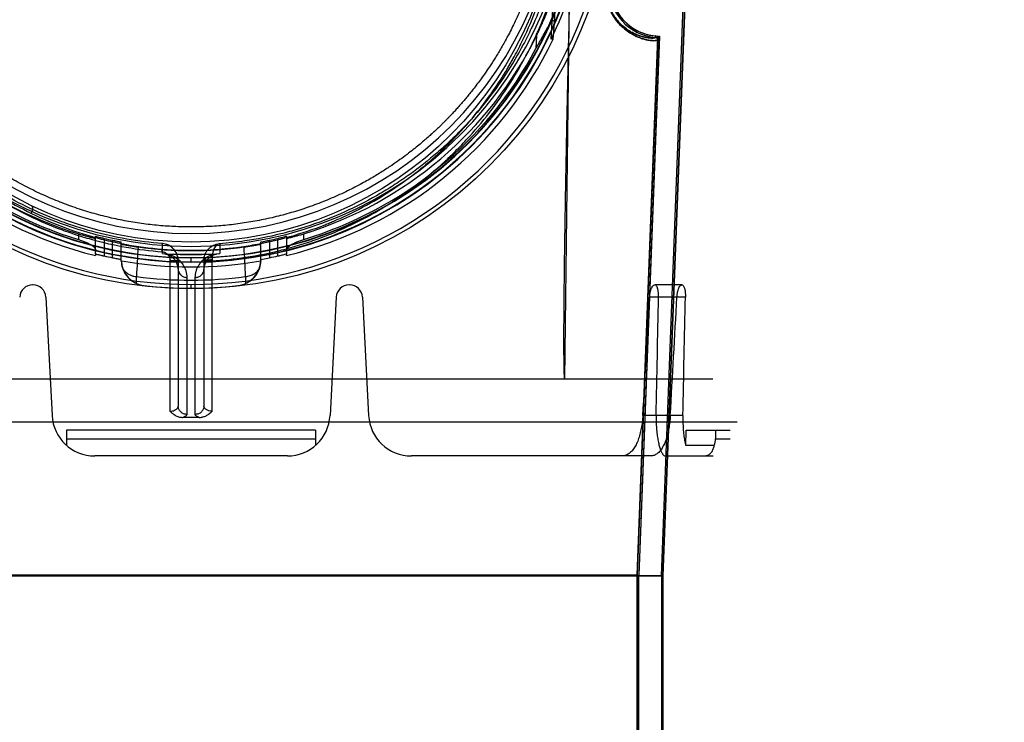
# Model space of a CAD drawing. Header units: millimetres. Extents: x 0 to 297, y 0 to 210.
# Tile 382 of 455: x 240.054 to 240.974, y 159.338 to 159.995. Entities that reach past the tile are written whole.
import ezdxf

# ---------------------------------------------------------------- set-up
doc = ezdxf.new("R2010")
doc.units = ezdxf.units.MM
doc.header["$LTSCALE"] = 16.335
doc.layers.get('0').update_dxf_attribs({"linetype": 'CONTINUOUS'})
for name, color, linetype in [('AXES_REF', 7, 'CONTINUOUS'), ('INTFCLR_1', 7, 'CONTINUOUS'), ('INTFCLR_144815', 7, 'CONTINUOUS'), ('INTFCLR_72935', 7, 'CONTINUOUS')]:
    doc.layers.add(name, color=color, linetype=linetype)

msp = doc.modelspace()

# ---------------------------------------------------------------- linework, layer by layer
at = {"color": 7, "linetype": 'Continuous'}
for radius in [7.75666, 7.756, 7.70633]:
    msp.add_circle((241.43024, 154.5393), radius, dxfattribs=at)
msp.add_arc((241.43024, 154.5393), 7.68, 278.277129, 261.722871, dxfattribs=at)
at = {"layer": 'AXES_REF', "color": 9, "linetype": 'Continuous'}
msp.add_arc((241.43024, 154.5393), 7.07561, 94.411812, 85.588188, dxfattribs=at)
at = {"layer": 'INTFCLR_1', "color": 6, "linetype": 'Continuous'}
for p, q in [((240.65385, 159.47531), (240.69537, 160.5621)), ((240.65526, 159.47529), (240.69678, 160.56203)), ((240.65038, 159.97614), (240.63126, 159.47575)), ((240.65038, 159.97614), (240.65038, 159.97623)), ((240.65179, 159.97608), (240.63267, 159.47572)), ((240.65526, 159.47529), (239.77278, 159.47529)), ((240.63126, 159.47575), (239.79678, 159.47575)), ((240.63126, 159.47575), (240.63126, 159.02121)), ((240.63126, 159.47573), (240.63267, 159.47573)), ((240.63267, 159.02121), (240.63267, 159.47573)), ((240.65385, 159.4753), (240.65385, 157.33929)), ((240.65526, 159.4753), (240.65385, 159.4753)), ((240.65526, 159.47529), (240.65526, 157.33929))]:
    msp.add_line(p, q, dxfattribs=at)
at = {"layer": 'INTFCLR_1', "color": 9, "linetype": 'Continuous'}
for p, q in [((240.64831, 159.98003), (240.64819, 159.97862)), ((240.65038, 159.97614), (240.65179, 159.97608))]:
    msp.add_line(p, q, dxfattribs=at)
msp.add_circle((240.21402, 160.1313), 0.344, dxfattribs=at)
at = {"layer": 'INTFCLR_1', "color": 6, "linetype": 'Continuous'}
for centre, radius, start, end in [((240.65232, 160.02603), 0.04758, 177.81203, 265.01982), ((240.65232, 160.02603), 0.04617, 177.81203, 265.01988), ((240.64798, 159.97623), 0.0024, 0, 85.01552), ((240.64798, 159.97623), 0.00381, 357.80946, 85.01552)]:
    msp.add_arc(centre, radius, start, end, dxfattribs=at)
at = {"layer": 'INTFCLR_1', "color": 9, "linetype": 'Continuous'}
for points, knots in [([(240.3633, 160.44914), (240.36072, 160.45039), (240.35552, 160.45285), (240.34495, 160.45751), (240.32606, 160.465), (240.30373, 160.47193), (240.28371, 160.47648), (240.27352, 160.47838), (240.26763, 160.47936), (240.25289, 160.48161), (240.22764, 160.48396), (240.1978, 160.48358), (240.17851, 160.48181), (240.1696, 160.4807), (240.16367, 160.47988), (240.14762, 160.47733), (240.12186, 160.47151), (240.09693, 160.4631), (240.08219, 160.45706), (240.07688, 160.45477), (240.06903, 160.45126), (240.05251, 160.44325), (240.02831, 160.42922), (240.00577, 160.41305), (239.99202, 160.40161), (239.98586, 160.39617), (239.98179, 160.3925), (239.97092, 160.38231), (239.9542, 160.3647), (239.9342, 160.33934), (239.91953, 160.31674), (239.91034, 160.30018), (239.90536, 160.29044), (239.89816, 160.2755), (239.88857, 160.25221), (239.88034, 160.2252), (239.87621, 160.20707), (239.87452, 160.19849), (239.87346, 160.19267), (239.8708, 160.1765), (239.86871, 160.15559), (239.86819, 160.13453), (239.86833, 160.12387), (239.86853, 160.11774), (239.86923, 160.10256), (239.87125, 160.08295), (239.87501, 160.06217), (239.87726, 160.05193), (239.87865, 160.04612), (239.88083, 160.0375), (239.88446, 160.02482), (239.89189, 160.00299), (239.90078, 159.98198), (239.90978, 159.96435), (239.91524, 159.95454), (239.92367, 159.9402), (239.93747, 159.91959), (239.95832, 159.894), (239.97569, 159.87636), (239.98798, 159.86528), (239.99641, 159.85804), (240.01165, 159.84588), (240.03485, 159.82996), (240.05463, 159.81907), (240.06485, 159.81409)], [0, 0, 0, 0, 0.007849, 0.015756, 0.031597, 0.063481, 0.079626, 0.08777, 0.091863, 0.095966, 0.128601, 0.161144, 0.1775, 0.181606, 0.185715, 0.19389, 0.226106, 0.257861, 0.265773, 0.269729, 0.273679, 0.289316, 0.319969, 0.350132, 0.365145, 0.368898, 0.372652, 0.380132, 0.4097, 0.43901, 0.468442, 0.483336, 0.490852, 0.498397, 0.528733, 0.55969, 0.575573, 0.5796, 0.583649, 0.591766, 0.624461, 0.641049, 0.649425, 0.653635, 0.657838, 0.691042, 0.707462, 0.715648, 0.719738, 0.723825, 0.739972, 0.755825, 0.786932, 0.802323, 0.810003, 0.817649, 0.847851, 0.877797, 0.907903, 0.915501, 0.923101, 0.938303, 0.968875, 1, 1, 1, 1]), ([(240.06485, 159.81409), (240.07522, 159.80903), (240.09661, 159.79991), (240.12448, 159.79126), (240.14309, 159.78703), (240.15184, 159.78534), (240.15771, 159.78429), (240.17385, 159.78172), (240.20055, 159.77924), (240.22738, 159.77959), (240.24374, 159.78088), (240.24971, 159.78148), (240.25861, 159.78248), (240.27762, 159.78525), (240.3063, 159.79176), (240.3299, 159.79974), (240.3434, 159.80519), (240.34874, 159.80743), (240.35793, 159.81149), (240.37577, 159.82017), (240.40008, 159.83433), (240.42053, 159.84906), (240.43239, 159.85875), (240.43663, 159.86234), (240.4429, 159.86778), (240.45602, 159.87987), (240.47481, 159.89982), (240.49506, 159.9258), (240.50765, 159.94552), (240.51449, 159.95758), (240.5172, 159.96249), (240.5218, 159.97121), (240.53044, 159.9891), (240.53891, 160.01039), (240.54588, 160.03249), (240.55191, 160.05549), (240.55734, 160.08514), (240.55939, 160.1108), (240.55973, 160.12601), (240.55979, 160.13213), (240.55969, 160.14277), (240.55869, 160.16374), (240.55613, 160.18449), (240.55314, 160.20051), (240.55195, 160.20627), (240.55009, 160.21477), (240.54694, 160.22729), (240.542, 160.2436), (240.53453, 160.2646), (240.52676, 160.28238), (240.51928, 160.2971), (240.51411, 160.30672), (240.50457, 160.32308), (240.48942, 160.34537), (240.46887, 160.37033), (240.45174, 160.3876), (240.44062, 160.39757), (240.43647, 160.40116), (240.43016, 160.40649), (240.4161, 160.41767), (240.39306, 160.43342), (240.37344, 160.4442), (240.3633, 160.44914)], [0, 0, 0, 0, 0.031606, 0.063541, 0.079757, 0.083844, 0.087932, 0.096091, 0.128599, 0.161199, 0.16941, 0.173526, 0.177634, 0.193938, 0.226105, 0.258014, 0.262001, 0.265973, 0.273871, 0.289503, 0.320291, 0.350775, 0.358393, 0.362204, 0.366006, 0.381117, 0.411045, 0.440926, 0.47118, 0.475013, 0.478858, 0.486558, 0.501998, 0.53324, 0.549182, 0.565432, 0.598332, 0.631573, 0.635773, 0.63998, 0.648349, 0.664897, 0.697432, 0.705494, 0.709518, 0.713525, 0.729332, 0.744851, 0.760155, 0.790361, 0.797875, 0.805379, 0.820265, 0.849707, 0.879054, 0.908684, 0.916183, 0.91995, 0.923718, 0.938799, 0.96913, 1, 1, 1, 1]), ([(240.60091, 160.02798), (240.60087, 160.02674), (240.60086, 160.0243), (240.60111, 160.02069), (240.60159, 160.01723), (240.60227, 160.01395), (240.60299, 160.01135), (240.60363, 160.00938), (240.60459, 160.00669), (240.6062, 160.00301), (240.60832, 159.99927), (240.61008, 159.99663), (240.61178, 159.9943), (240.61354, 159.99217), (240.61534, 159.99025), (240.61782, 159.9878), (240.62147, 159.98474), (240.62634, 159.98159), (240.63021, 159.97965), (240.63309, 159.97847), (240.63563, 159.97756), (240.63803, 159.97687), (240.64029, 159.97636), (240.64221, 159.976), (240.64432, 159.97573), (240.64683, 159.97556), (240.6488, 159.97562), (240.64999, 159.97582), (240.65037, 159.97603), (240.65038, 159.97614)], [0, 0, 0, 0, 0.046063, 0.090791, 0.134248, 0.175853, 0.215275, 0.234292, 0.252847, 0.321527, 0.383318, 0.412111, 0.43948, 0.490557, 0.51452, 0.537444, 0.619978, 0.690937, 0.752719, 0.780573, 0.806473, 0.85283, 0.873454, 0.892444, 0.925513, 0.952246, 0.986908, 0.995898, 1, 1, 1, 1]), ([(240.60116, 160.02603), (240.60116, 160.02549), (240.60119, 160.02381), (240.60138, 160.02102), (240.60184, 160.01771), (240.60249, 160.01458), (240.60317, 160.0121), (240.60378, 160.01021), (240.60469, 160.00764), (240.60622, 160.00413), (240.60824, 160.00056), (240.60991, 159.99804), (240.61153, 159.99582), (240.6132, 159.99379), (240.61491, 159.99196), (240.61726, 159.98962), (240.62073, 159.98671), (240.62537, 159.98371), (240.62905, 159.98187), (240.63178, 159.98075), (240.63419, 159.97989), (240.63647, 159.97923), (240.63861, 159.97876), (240.64044, 159.97842), (240.64244, 159.97817), (240.64483, 159.97802), (240.64669, 159.9781), (240.64782, 159.9783), (240.64818, 159.97851), (240.64819, 159.97862)], [0, 0, 0, 0, 0.021342, 0.067377, 0.112099, 0.154909, 0.195464, 0.215026, 0.234108, 0.304721, 0.368217, 0.397793, 0.425898, 0.478327, 0.502914, 0.52643, 0.611046, 0.683735, 0.746979, 0.77548, 0.801974, 0.849381, 0.870466, 0.889878, 0.923677, 0.950998, 0.986461, 0.995691, 1, 1, 1, 1]), ([(240.06485, 159.81409), (240.06545, 159.81555), (240.06616, 159.81749), (240.06625, 159.82065), (240.06553, 159.821)], [0, 0, 0, 0, 0.664388, 1, 1, 1, 1])]:
    msp.add_open_spline(points, degree=3, knots=knots, dxfattribs=at)
at = {"layer": 'INTFCLR_144815', "color": 9, "linetype": 'Continuous'}
for p, q in [((240.56341, 159.6593), (240.56897, 160.10952)), ((240.55368, 159.99169), (240.55544, 160.02603)), ((240.53708, 159.98046), (240.53645, 159.96814)), ((240.10873, 159.79504), (240.10873, 159.78977)), ((240.12473, 159.77607), (240.12473, 159.79257)), ((240.30331, 159.79257), (240.30331, 159.77607)), ((240.31931, 159.78977), (240.31931, 159.79504)), ((240.13273, 159.79075), (240.13273, 159.77434)), ((240.14073, 159.77265), (240.14073, 159.78898)), ((240.14873, 159.76945), (240.14873, 159.78726)), ((240.1872, 159.77658), (240.18723, 159.7859)), ((240.24081, 159.78576), (240.24084, 159.77658)), ((240.27931, 159.76945), (240.27931, 159.78726)), ((240.28731, 159.78898), (240.28731, 159.77265)), ((240.29531, 159.77434), (240.29531, 159.79075)), ((240.19432, 159.77022), (240.19433, 159.62913)), ((240.20202, 159.76994), (240.20202, 159.63392)), ((240.21402, 159.76882), (240.21402, 159.77275)), ((240.22602, 159.76994), (240.22602, 159.63392)), ((240.23369, 159.77058), (240.23371, 159.76986)), ((240.23371, 159.62913), (240.23371, 159.76986)), ((240.16301, 159.74849), (240.16298, 159.75504)), ((240.17018, 159.74655), (240.17013, 159.74655)), ((240.21002, 159.75429), (240.21002, 159.62621)), ((240.21402, 159.74368), (240.21402, 159.74761)), ((240.21802, 159.62621), (240.21802, 159.75429)), ((240.25791, 159.74655), (240.25785, 159.74655)), ((240.26506, 159.75504), (240.26503, 159.74849)), ((240.67294, 159.7473), (240.64748, 159.7473)), ((240.67621, 159.73593), (240.64277, 159.73593)), ((240.67386, 159.62521), (240.63641, 159.62521)), ((240.09769, 159.6033), (240.33035, 159.6033)), ((240.70441, 159.6033), (240.71802, 159.6033)), ((240.30406, 159.5873), (240.12398, 159.5873)), ((240.64375, 159.5873), (240.61695, 159.5873)), ((240.65749, 159.5873), (240.70202, 159.5873))]:
    msp.add_line(p, q, dxfattribs=at)
at = {"layer": 'INTFCLR_144815', "color": 6, "linetype": 'Continuous'}
for p, q in [((240.55077, 159.97713), (240.55326, 160.02565)), ((240.55263, 159.97712), (240.55368, 159.99171)), ((240.55263, 159.97712), (240.55139, 159.97713)), ((240.12473, 159.77607), (240.12473, 159.77463)), ((240.1872, 159.77658), (240.18896, 159.77635)), ((240.23403, 159.77559), (240.194, 159.77559)), ((240.23821, 159.77616), (240.23996, 159.77649)), ((240.30331, 159.77463), (240.30331, 159.77607)), ((240.14873, 159.76945), (240.14879, 159.76939)), ((240.14879, 159.76939), (240.14886, 159.76976)), ((240.27918, 159.76976), (240.27924, 159.76939)), ((240.27924, 159.76939), (240.27931, 159.76945)), ((240.27931, 159.771), (240.28731, 159.77265)), ((240.06625, 159.7473), (240.06579, 159.7473)), ((240.36225, 159.7473), (240.36179, 159.7473)), ((240.07823, 159.73593), (240.08403, 159.62521)), ((240.34981, 159.73593), (240.34401, 159.62521)), ((240.37423, 159.73593), (240.38003, 159.62521)), ((239.72615, 159.6593), (240.70189, 159.6593)), ((239.70353, 159.6193), (240.72451, 159.6193)), ((240.09769, 159.6113), (240.09769, 159.59715)), ((240.33035, 159.6113), (240.09769, 159.6113)), ((240.33035, 159.6113), (240.33035, 159.59715)), ((240.67649, 159.59715), (240.677, 159.6113)), ((240.677, 159.6113), (240.71802, 159.6113)), ((240.70441, 159.6113), (240.70441, 159.6033)), ((240.70315, 159.59715), (240.67649, 159.59715)), ((240.61695, 159.5873), (240.41998, 159.5873))]:
    msp.add_line(p, q, dxfattribs=at)
at = {"layer": 'INTFCLR_144815', "color": 9, "linetype": 'Continuous'}
msp.add_circle((240.21402, 160.1393), 0.39562, dxfattribs=at)
for centre, radius, start, end in [((240.21402, 160.13923), 0.39162, 179.98979, 0.01021), ((240.21402, 160.13948), 0.37099, 180.02823, 359.97177), ((240.21402, 160.13926), 0.37044, 179.99334, 0.00666), ((240.21402, 160.13941), 0.36699, 180.01764, 359.98236), ((240.21402, 160.13919), 0.36644, 179.98235, 0.01765), ((246.01327, 159.4643), 5.85751, 176.883698, 177.154942), ((234.37101, 159.46204), 5.90132, 2.845936, 3.115166), ((240.21402, 160.1393), 0.38763, 262.43413, 277.56587)]:
    msp.add_arc(centre, radius, start, end, dxfattribs=at)
at = {"layer": 'INTFCLR_144815', "color": 6, "linetype": 'Continuous'}
for centre, radius, start, end in [((240.21402, 160.1393), 0.356, 180.05101, 359.94899), ((240.21402, 160.1393), 0.344, 180, 360), ((240.21402, 160.1393), 0.37377, 334.28664, 348.71221), ((240.21402, 160.1393), 0.37544, 205.59168, 256.24143), ((240.21402, 160.1393), 0.36, 206.18132, 252.99369), ((240.21402, 160.1393), 0.37544, 283.75857, 334.40832), ((240.21402, 160.1393), 0.36, 287.00631, 333.81868), ((240.21402, 160.1393), 0.36505, 207.96066, 253.23575), ((240.21402, 160.1393), 0.36505, 286.76425, 332.03934), ((240.21402, 160.1393), 0.35791, 256.87173, 258.1834), ((240.21402, 160.1393), 0.35791, 281.8166, 283.12827), ((240.21402, 160.1393), 0.37391, 257.4429, 258.69588), ((240.21402, 160.1393), 0.36, 262.08132, 277.91868), ((240.21402, 160.1393), 0.36371, 265.77113, 274.22887), ((240.21402, 160.1393), 0.37391, 281.30412, 282.5571), ((240.17283, 159.77042), 0.02406, 182.44695, 197.10304), ((240.17284, 159.77039), 0.02399, 181.5089, 263.63513), ((240.21402, 160.1393), 0.37524, 260, 280), ((240.25519, 159.77039), 0.02399, 276.36485, 358.49108), ((240.2552, 159.77042), 0.02406, 342.89906, 357.54936), ((240.17278, 159.77041), 0.024, 197.11976, 245.99338), ((240.25526, 159.77041), 0.024, 294.0055, 342.88133), ((240.06579, 159.7353), 0.012, 90, 177), ((240.06625, 159.7353), 0.012, 3, 90), ((240.17281, 159.77046), 0.02406, 245.9726, 263.61558), ((240.21402, 160.1393), 0.39519, 263.62775, 276.37225), ((240.25523, 159.77045), 0.02405, 276.38097, 294.03088), ((240.36179, 159.7353), 0.012, 90, 177), ((240.36225, 159.7353), 0.012, 3, 90), ((240.12398, 159.6273), 0.04, 183, 270), ((240.30406, 159.6273), 0.04, 270, 357), ((240.41998, 159.6273), 0.04, 183, 270), ((240.68878, 159.60331), 0.01563, 336.8007, 359.97419)]:
    msp.add_arc(centre, radius, start, end, dxfattribs=at)
at = {"layer": 'INTFCLR_144815', "color": 7, "linetype": 'Continuous'}
msp.add_arc((240.18601, 159.76994), 0.016, 0.01442, 85.65048, dxfattribs=at)
at = {"layer": 'INTFCLR_144815', "color": 6, "linetype": 'Continuous'}
for centre, major_axis, ratio, start_param, end_param in [((240.21402, 175.7006), (0, 19.37135), 0.039078, -2.549643, -2.539476), ((240.21402, 165.54243), (0, 12.60267), 0.039078, -2.059545, -2.04962), ((240.21402, 176.24975), (0, 20.19549), 0.039078, -2.537787, -2.528198), ((240.21402, 166.09157), (0, 13.42681), 0.039078, -2.073277, -2.063892), ((240.21402, 159.48225), (0.50568, 0), 0.2791, 1.555802, 1.58579)]:
    msp.add_ellipse(centre, major_axis=major_axis, ratio=ratio, start_param=start_param, end_param=end_param, dxfattribs=at)
for points, knots in [([(240.21402, 159.80142), (240.21134, 159.80142), (240.20597, 159.80148), (240.19792, 159.80177), (240.18987, 159.80226), (240.18182, 159.80294), (240.17377, 159.80382), (240.16573, 159.80489), (240.15769, 159.80617), (240.14965, 159.80764), (240.14162, 159.80932), (240.13359, 159.81121), (240.12557, 159.8133), (240.11756, 159.81561), (240.10957, 159.81812), (240.10159, 159.82086), (240.09362, 159.82382), (240.08568, 159.827), (240.07777, 159.83041), (240.06989, 159.83405), (240.06204, 159.83793), (240.05424, 159.84204), (240.04649, 159.84639), (240.03879, 159.85098), (240.03116, 159.85581), (240.02361, 159.86089), (240.01614, 159.86621), (240.00877, 159.87178), (240.0015, 159.87758), (239.99436, 159.88362), (239.98736, 159.88988), (239.9805, 159.89637), (239.97381, 159.90307), (239.9673, 159.90997), (239.96097, 159.91705), (239.95486, 159.9243), (239.94897, 159.93171), (239.94331, 159.93924), (239.93788, 159.9469), (239.93271, 159.95464), (239.9278, 159.96246), (239.92314, 159.97033), (239.91875, 159.97824), (239.91461, 159.98617), (239.91074, 159.99409), (239.90713, 160.002), (239.90377, 160.00988), (239.90065, 160.01774), (239.89776, 160.02557), (239.8951, 160.03336), (239.89266, 160.04111), (239.89043, 160.04883), (239.8884, 160.05652), (239.88658, 160.06416), (239.88494, 160.07177), (239.88349, 160.07935), (239.88223, 160.0869), (239.88114, 160.09442), (239.88022, 160.10192), (239.87947, 160.1094), (239.87889, 160.11688), (239.87848, 160.12435), (239.87823, 160.13182), (239.87817, 160.13681), (239.87817, 160.1393)], [0, 0, 0, 0, 0.015212, 0.030431, 0.045667, 0.060928, 0.076222, 0.091556, 0.10694, 0.12238, 0.137885, 0.153462, 0.16912, 0.184865, 0.200705, 0.216645, 0.232694, 0.248855, 0.265137, 0.281542, 0.298076, 0.314741, 0.33154, 0.348474, 0.365542, 0.382744, 0.400075, 0.41753, 0.4351, 0.452774, 0.470541, 0.488383, 0.506283, 0.524217, 0.542164, 0.560097, 0.577989, 0.595814, 0.613542, 0.631149, 0.648609, 0.665902, 0.683005, 0.699898, 0.716561, 0.732992, 0.74919, 0.765164, 0.780921, 0.796475, 0.811835, 0.827015, 0.842026, 0.85688, 0.871586, 0.88616, 0.900615, 0.914969, 0.929241, 0.943448, 0.957609, 0.971743, 0.985867, 1, 1, 1, 1]), ([(240.54987, 160.1393), (240.54987, 160.13439), (240.54965, 160.12456), (240.54868, 160.10982), (240.54707, 160.09507), (240.54479, 160.08026), (240.54182, 160.06536), (240.53811, 160.05033), (240.53362, 160.03517), (240.52831, 160.01989), (240.52227, 160.00489), (240.51586, 159.99094), (240.50956, 159.97865), (240.50367, 159.96817), (240.49822, 159.95918), (240.4932, 159.95142), (240.4886, 159.94468), (240.48439, 159.93881), (240.48056, 159.9337), (240.4771, 159.92923), (240.47393, 159.92528), (240.47083, 159.92152), (240.46765, 159.91777), (240.46441, 159.91408), (240.46137, 159.9107), (240.45865, 159.90776), (240.45622, 159.9052), (240.45406, 159.90295), (240.45203, 159.90088), (240.44997, 159.89882), (240.4477, 159.89659), (240.44517, 159.89414), (240.44232, 159.89145), (240.43912, 159.8885), (240.4355, 159.88526), (240.43143, 159.88172), (240.42683, 159.87785), (240.42163, 159.87364), (240.41572, 159.86907), (240.409, 159.86411), (240.40129, 159.85873), (240.39241, 159.85292), (240.38214, 159.84668), (240.37019, 159.84003), (240.35644, 159.83313), (240.34133, 159.82646), (240.32557, 159.82044), (240.30971, 159.81527), (240.29379, 159.81094), (240.27785, 159.80744), (240.26187, 159.80473), (240.2459, 159.80281), (240.22994, 159.80167), (240.21932, 159.80142), (240.21402, 159.80142)], [0, 0, 0, 0, 0.027843, 0.055729, 0.0837, 0.111979, 0.140633, 0.169847, 0.199686, 0.230233, 0.261559, 0.291326, 0.317258, 0.339821, 0.35948, 0.37686, 0.392208, 0.405789, 0.417775, 0.428414, 0.437851, 0.446463, 0.456046, 0.465752, 0.474299, 0.481796, 0.488459, 0.494325, 0.499472, 0.504892, 0.510881, 0.517494, 0.524864, 0.533084, 0.542211, 0.552379, 0.563667, 0.576283, 0.590323, 0.605983, 0.623666, 0.643617, 0.666177, 0.691756, 0.721164, 0.753357, 0.785315, 0.816822, 0.847918, 0.878785, 0.909337, 0.939773, 0.969957, 1, 1, 1, 1]), ([(240.53708, 159.98046), (240.53764, 159.98159), (240.53868, 159.98374), (240.54013, 159.98681), (240.54139, 159.98956), (240.54253, 159.99207), (240.54362, 159.99455), (240.54469, 159.99704), (240.54573, 159.99949), (240.54664, 160.0017), (240.54744, 160.00366), (240.54816, 160.00549), (240.54889, 160.00734), (240.54967, 160.00936), (240.55051, 160.01159), (240.55136, 160.01389), (240.55216, 160.0161), (240.55284, 160.01806), (240.55344, 160.01977), (240.55391, 160.02121), (240.55438, 160.02251), (240.55465, 160.02386), (240.55628, 160.02617), (240.55544, 160.02603)], [0, 0, 0, 0, 0.076859, 0.145573, 0.20684, 0.261666, 0.31377, 0.372099, 0.427255, 0.475615, 0.518212, 0.556115, 0.595843, 0.639658, 0.688159, 0.741064, 0.789539, 0.831449, 0.867797, 0.899199, 0.925837, 0.947979, 1, 1, 1, 1]), ([(240.56794, 160.02156), (240.56768, 160.011), (240.56719, 159.99082), (240.56652, 159.96188), (240.56594, 159.93551), (240.56543, 159.91145), (240.56498, 159.88947), (240.56459, 159.86937), (240.56425, 159.85099), (240.56395, 159.83415), (240.56369, 159.81873), (240.56346, 159.8046), (240.56326, 159.79163), (240.56309, 159.77973), (240.56295, 159.7688), (240.56282, 159.75876), (240.56272, 159.74953), (240.56263, 159.74105), (240.56255, 159.73325), (240.56249, 159.72607), (240.56245, 159.71947), (240.56241, 159.71339), (240.56238, 159.70779), (240.56237, 159.70264), (240.56236, 159.6979), (240.56236, 159.69354), (240.56236, 159.68952), (240.56237, 159.68582), (240.56239, 159.68242), (240.56242, 159.67929), (240.56245, 159.67642), (240.56248, 159.67377), (240.56252, 159.67135), (240.56256, 159.66913), (240.56261, 159.66709), (240.56267, 159.66523), (240.56273, 159.66353), (240.5628, 159.66199), (240.56288, 159.6606), (240.56295, 159.65972), (240.56299, 159.6593)], [0, 0, 0, 0, 0.087498, 0.167107, 0.239667, 0.305894, 0.366396, 0.421709, 0.472313, 0.518644, 0.561091, 0.600003, 0.635705, 0.668468, 0.698555, 0.7262, 0.75161, 0.774965, 0.796442, 0.816204, 0.83439, 0.851126, 0.866531, 0.880711, 0.893764, 0.905782, 0.916846, 0.92703, 0.936401, 0.94502, 0.952942, 0.96022, 0.966898, 0.973022, 0.978629, 0.983757, 0.988433, 0.992684, 0.996533, 1, 1, 1, 1]), ([(240.53645, 159.96814), (240.53696, 159.9691), (240.53796, 159.97098), (240.53945, 159.97374), (240.54087, 159.97637), (240.54221, 159.97882), (240.54346, 159.98106), (240.54459, 159.98308), (240.54562, 159.98488), (240.54654, 159.98644), (240.54736, 159.9878), (240.54809, 159.98897), (240.54889, 159.99021), (240.54972, 159.99143), (240.55064, 159.9927), (240.5515, 159.9936), (240.55237, 159.99467), (240.55419, 159.99388), (240.55373, 159.99245), (240.55368, 159.99169)], [0, 0, 0, 0, 0.09453, 0.186513, 0.274046, 0.355689, 0.430536, 0.498105, 0.558231, 0.611061, 0.657076, 0.696921, 0.731245, 0.785849, 0.825922, 0.866926, 0.899029, 0.933244, 1, 1, 1, 1]), ([(240.10873, 159.79504), (240.10934, 159.79485), (240.11055, 159.79449), (240.11235, 159.79396), (240.1141, 159.79346), (240.11576, 159.79299), (240.11733, 159.79257), (240.11879, 159.79218), (240.1201, 159.79186), (240.12161, 159.79143), (240.12278, 159.79146), (240.12473, 159.79032), (240.12473, 159.79084)], [0, 0, 0, 0, 0.11577, 0.229644, 0.339892, 0.444916, 0.543679, 0.634698, 0.717445, 0.790614, 0.906055, 1, 1, 1, 1]), ([(240.12473, 159.79257), (240.12473, 159.79292), (240.12604, 159.79213), (240.12708, 159.79214), (240.1288, 159.79164), (240.13031, 159.79132), (240.13167, 159.79099), (240.13237, 159.79083), (240.13273, 159.79075)], [0, 0, 0, 0, 0.129117, 0.285328, 0.492152, 0.736355, 0.86696, 1, 1, 1, 1]), ([(240.29531, 159.79075), (240.29566, 159.79083), (240.29637, 159.791), (240.29771, 159.7913), (240.29934, 159.79176), (240.30097, 159.79183), (240.30331, 159.79335), (240.30331, 159.79257)], [0, 0, 0, 0, 0.132844, 0.263378, 0.507634, 0.714909, 1, 1, 1, 1]), ([(240.30331, 159.79084), (240.30331, 159.79031), (240.30527, 159.79146), (240.30644, 159.79143), (240.30796, 159.79187), (240.30926, 159.79218), (240.31072, 159.79257), (240.31228, 159.793), (240.31395, 159.79346), (240.31569, 159.79396), (240.31749, 159.79449), (240.3187, 159.79485), (240.31931, 159.79504)], [0, 0, 0, 0, 0.094652, 0.210363, 0.283555, 0.366209, 0.457034, 0.555573, 0.660385, 0.770398, 0.884096, 1, 1, 1, 1]), ([(240.10873, 159.78977), (240.10931, 159.78959), (240.11047, 159.78922), (240.1122, 159.78862), (240.1139, 159.78797), (240.11555, 159.78728), (240.11712, 159.78656), (240.11859, 159.78581), (240.11995, 159.78505), (240.12117, 159.78428), (240.12223, 159.78352), (240.12333, 159.78257), (240.12432, 159.78149), (240.12473, 159.78043), (240.12473, 159.77998)], [0, 0, 0, 0, 0.094411, 0.188973, 0.283342, 0.375792, 0.46546, 0.551126, 0.631657, 0.706146, 0.773699, 0.833738, 0.930349, 1, 1, 1, 1]), ([(240.14073, 159.78898), (240.14108, 159.7889), (240.14177, 159.78876), (240.14312, 159.78848), (240.14464, 159.78814), (240.14636, 159.78788), (240.14742, 159.7874), (240.14873, 159.78762), (240.14873, 159.78726)], [0, 0, 0, 0, 0.131659, 0.26102, 0.503336, 0.709971, 0.867338, 1, 1, 1, 1]), ([(240.14873, 159.78555), (240.14873, 159.78502), (240.15065, 159.78532), (240.15184, 159.78477), (240.15334, 159.78454), (240.15463, 159.78429), (240.15606, 159.78404), (240.15759, 159.78377), (240.15922, 159.78351), (240.16091, 159.78324), (240.16266, 159.78298), (240.16383, 159.78281), (240.16442, 159.78273)], [0, 0, 0, 0, 0.099657, 0.218185, 0.292539, 0.375875, 0.467045, 0.565104, 0.668813, 0.776821, 0.887679, 1, 1, 1, 1]), ([(240.26361, 159.78273), (240.26421, 159.78281), (240.26538, 159.78298), (240.26713, 159.78324), (240.26882, 159.78351), (240.27045, 159.78377), (240.27199, 159.78404), (240.27342, 159.78429), (240.27471, 159.78454), (240.27621, 159.78478), (240.2774, 159.78532), (240.27931, 159.78502), (240.27931, 159.78555)], [0, 0, 0, 0, 0.112443, 0.223468, 0.33158, 0.435316, 0.53342, 0.624661, 0.708034, 0.782373, 0.900771, 1, 1, 1, 1]), ([(240.27931, 159.78726), (240.27931, 159.78762), (240.28062, 159.7874), (240.28168, 159.78788), (240.2834, 159.78814), (240.28491, 159.78848), (240.28626, 159.78876), (240.28696, 159.7889), (240.28731, 159.78898)], [0, 0, 0, 0, 0.132946, 0.290272, 0.496687, 0.738969, 0.868292, 1, 1, 1, 1]), ([(240.30331, 159.77998), (240.30331, 159.78045), (240.30368, 159.78138), (240.30454, 159.78239), (240.3055, 159.78326), (240.30654, 159.78405), (240.30775, 159.78485), (240.30912, 159.78564), (240.31062, 159.78642), (240.31224, 159.78717), (240.31394, 159.78789), (240.3157, 159.78857), (240.3175, 159.7892), (240.31871, 159.78959), (240.31931, 159.78977)], [0, 0, 0, 0, 0.072537, 0.145982, 0.205315, 0.272746, 0.347804, 0.429705, 0.517462, 0.609904, 0.705744, 0.803617, 0.902147, 1, 1, 1, 1]), ([(240.12473, 159.77607), (240.12473, 159.77642), (240.12604, 159.77565), (240.12708, 159.77567), (240.1288, 159.77519), (240.13032, 159.77488), (240.13167, 159.77457), (240.13237, 159.77442), (240.13273, 159.77434)], [0, 0, 0, 0, 0.129494, 0.285932, 0.492788, 0.736757, 0.867174, 1, 1, 1, 1]), ([(240.18982, 159.77616), (240.19033, 159.77604), (240.1913, 159.77583), (240.19269, 159.77563), (240.19358, 159.77559), (240.194, 159.77559)], [0, 0, 0, 0, 0.36917, 0.701355, 1, 1, 1, 1]), ([(240.23403, 159.77559), (240.23446, 159.77559), (240.23534, 159.77563), (240.23674, 159.77583), (240.23771, 159.77604), (240.23821, 159.77616)], [0, 0, 0, 0, 0.298619, 0.630232, 1, 1, 1, 1]), ([(240.29531, 159.77434), (240.29566, 159.77442), (240.29637, 159.77457), (240.2977, 159.77486), (240.29933, 159.77531), (240.30097, 159.77536), (240.30331, 159.77685), (240.30331, 159.77607)], [0, 0, 0, 0, 0.132666, 0.263032, 0.507053, 0.71431, 1, 1, 1, 1]), ([(240.14073, 159.77265), (240.14108, 159.77258), (240.14211, 159.77237), (240.14372, 159.77203), (240.14558, 159.77175), (240.14693, 159.7712), (240.14873, 159.77155), (240.14873, 159.771)], [0, 0, 0, 0, 0.131533, 0.385401, 0.611667, 0.795278, 1, 1, 1, 1]), ([(240.64277, 159.73593), (240.6428, 159.73633), (240.64286, 159.73714), (240.643, 159.73833), (240.64318, 159.7395), (240.6434, 159.74063), (240.64366, 159.7417), (240.64396, 159.74272), (240.6443, 159.74367), (240.64467, 159.74452), (240.64506, 159.74527), (240.64555, 159.74604), (240.64623, 159.74686), (240.64703, 159.7473), (240.64748, 159.7473)], [0, 0, 0, 0, 0.094333, 0.186969, 0.278449, 0.367421, 0.453162, 0.535157, 0.612862, 0.685186, 0.750546, 0.809328, 0.894703, 1, 1, 1, 1]), ([(240.65112, 159.73593), (240.65113, 159.73635), (240.65113, 159.73719), (240.6511, 159.73843), (240.65102, 159.73963), (240.6509, 159.74079), (240.65074, 159.7419), (240.65053, 159.74293), (240.65029, 159.74387), (240.65002, 159.74473), (240.6497, 159.74548), (240.64926, 159.74627), (240.64866, 159.74702), (240.64795, 159.7473), (240.64764, 159.7473)], [0, 0, 0, 0, 0.100465, 0.199367, 0.295807, 0.38867, 0.477251, 0.560814, 0.63857, 0.710087, 0.774495, 0.831939, 0.925614, 1, 1, 1, 1]), ([(240.66832, 159.73593), (240.66834, 159.73634), (240.66841, 159.73715), (240.66854, 159.73836), (240.66871, 159.73953), (240.66893, 159.74067), (240.66918, 159.74175), (240.66947, 159.74277), (240.66979, 159.74371), (240.67014, 159.74457), (240.67051, 159.74531), (240.67097, 159.74606), (240.6716, 159.74686), (240.67235, 159.7473), (240.67279, 159.7473)], [0, 0, 0, 0, 0.0962, 0.190631, 0.283722, 0.374118, 0.461022, 0.54387, 0.622044, 0.694481, 0.759635, 0.816851, 0.898173, 1, 1, 1, 1]), ([(240.67294, 159.7473), (240.67323, 159.7473), (240.67391, 159.74702), (240.67463, 159.74605), (240.67511, 159.74496), (240.67544, 159.74387), (240.67567, 159.74292), (240.67586, 159.74189), (240.67601, 159.74079), (240.67612, 159.73963), (240.67619, 159.73842), (240.67622, 159.73718), (240.67622, 159.73635), (240.67621, 159.73593)], [0, 0, 0, 0, 0.071007, 0.162974, 0.284549, 0.356475, 0.434855, 0.519186, 0.608646, 0.702407, 0.799593, 0.899076, 1, 1, 1, 1]), ([(240.19433, 159.62913), (240.19467, 159.62879), (240.19534, 159.62816), (240.19633, 159.62731), (240.19727, 159.62659), (240.19844, 159.62578), (240.19987, 159.62496), (240.20157, 159.62422), (240.20324, 159.62371), (240.20485, 159.62343), (240.20592, 159.62336), (240.20644, 159.62337)], [0, 0, 0, 0, 0.105485, 0.199428, 0.28466, 0.363518, 0.509047, 0.642911, 0.767975, 0.887199, 1, 1, 1, 1]), ([(240.2216, 159.62337), (240.22207, 159.62336), (240.22302, 159.62341), (240.22447, 159.62365), (240.22594, 159.62404), (240.22743, 159.62462), (240.22894, 159.62538), (240.23049, 159.62637), (240.23211, 159.62762), (240.23316, 159.6286), (240.23371, 159.62913)], [0, 0, 0, 0, 0.102635, 0.207436, 0.318189, 0.433637, 0.556034, 0.686701, 0.833208, 1, 1, 1, 1]), ([(240.63641, 159.62521), (240.63635, 159.62419), (240.6362, 159.62216), (240.63589, 159.61913), (240.63548, 159.61615), (240.63498, 159.61323), (240.6344, 159.61038), (240.63372, 159.60762), (240.63295, 159.60497), (240.63209, 159.60245), (240.63114, 159.60006), (240.6301, 159.59782), (240.62897, 159.59576), (240.62774, 159.59388), (240.62643, 159.59221), (240.62504, 159.59075), (240.62356, 159.58952), (240.622, 159.58854), (240.62037, 159.58783), (240.61868, 159.58739), (240.61753, 159.5873), (240.61695, 159.5873)], [0, 0, 0, 0, 0.06661, 0.132711, 0.19824, 0.262977, 0.326101, 0.387982, 0.44796, 0.505979, 0.562102, 0.615508, 0.666833, 0.71539, 0.761566, 0.805358, 0.846867, 0.886652, 0.924856, 0.962476, 1, 1, 1, 1]), ([(240.66211, 159.62521), (240.66205, 159.62417), (240.66191, 159.6221), (240.6616, 159.61903), (240.6612, 159.61601), (240.66072, 159.61306), (240.66015, 159.6102), (240.6595, 159.60743), (240.65876, 159.60477), (240.65793, 159.60226), (240.65704, 159.59991), (240.65606, 159.5977), (240.65499, 159.59565), (240.65383, 159.59379), (240.65261, 159.59214), (240.65129, 159.59069), (240.6499, 159.58948), (240.64843, 159.58851), (240.64691, 159.58781), (240.64534, 159.58739), (240.64428, 159.5873), (240.64375, 159.5873)], [0, 0, 0, 0, 0.068908, 0.137058, 0.204518, 0.27085, 0.334779, 0.397616, 0.459127, 0.517438, 0.572505, 0.625918, 0.677609, 0.725149, 0.770874, 0.813793, 0.854336, 0.8929, 0.929663, 0.964746, 1, 1, 1, 1]), ([(240.64885, 159.62521), (240.64883, 159.62417), (240.64881, 159.62212), (240.64885, 159.61907), (240.64897, 159.61607), (240.64915, 159.61314), (240.6494, 159.6103), (240.6497, 159.60756), (240.65007, 159.60492), (240.6505, 159.6024), (240.65098, 159.60002), (240.6515, 159.5978), (240.65206, 159.59577), (240.65266, 159.59393), (240.65326, 159.59235), (240.65384, 159.59105), (240.65437, 159.59004), (240.65489, 159.5892), (240.65544, 159.58847), (240.65621, 159.58769), (240.65699, 159.5873), (240.65749, 159.5873)], [0, 0, 0, 0, 0.077195, 0.153047, 0.227861, 0.301089, 0.371822, 0.440763, 0.507237, 0.570862, 0.631449, 0.688253, 0.740695, 0.789181, 0.832214, 0.867131, 0.894636, 0.917692, 0.940562, 0.962679, 1, 1, 1, 1]), ([(240.67386, 159.62521), (240.67384, 159.62415), (240.67381, 159.62205), (240.67385, 159.61893), (240.67396, 159.61585), (240.67414, 159.61284), (240.67438, 159.60991), (240.67469, 159.60709), (240.67506, 159.60439), (240.67548, 159.60183), (240.67595, 159.59943), (240.67631, 159.59789), (240.67649, 159.59715)], [0, 0, 0, 0, 0.111971, 0.222747, 0.331945, 0.438969, 0.542937, 0.643664, 0.740168, 0.832078, 0.91891, 1, 1, 1, 1]), ([(240.69364, 159.5873), (240.69404, 159.5873), (240.69482, 159.58736), (240.69597, 159.58761), (240.69715, 159.58805), (240.69839, 159.58875), (240.69959, 159.58972), (240.70066, 159.59093), (240.70157, 159.59232), (240.70229, 159.59384), (240.70282, 159.59546), (240.70306, 159.59658), (240.70315, 159.59715)], [0, 0, 0, 0, 0.081313, 0.15473, 0.237219, 0.333868, 0.438394, 0.546741, 0.658619, 0.770417, 0.88402, 1, 1, 1, 1])]:
    msp.add_open_spline(points, degree=3, knots=knots, dxfattribs=at)
at = {"layer": 'INTFCLR_144815', "color": 9, "linetype": 'Continuous'}
for points, knots in [([(239.85926, 160.13158), (239.85952, 160.12012), (239.86109, 160.09735), (239.86656, 160.06369), (239.87292, 160.03905), (239.87807, 160.02296), (239.88172, 160.01241), (239.88864, 159.99439), (239.90016, 159.96954), (239.91244, 159.94826), (239.92136, 159.93464), (239.92747, 159.92575), (239.9386, 159.91066), (239.95589, 159.89022), (239.97494, 159.8714), (239.98915, 159.85914), (239.99754, 159.85238), (240.01035, 159.84254), (240.0304, 159.82887), (240.05881, 159.8131), (240.08381, 159.80211), (240.10196, 159.79561), (240.11259, 159.79224), (240.12872, 159.78753), (240.15342, 159.78192), (240.17578, 159.77907), (240.18704, 159.7782)], [0, 0, 0, 0, 0.065113, 0.129395, 0.193439, 0.209443, 0.225338, 0.256842, 0.319031, 0.380741, 0.396155, 0.411501, 0.442018, 0.50265, 0.563324, 0.593891, 0.609235, 0.624547, 0.685602, 0.746842, 0.808889, 0.840435, 0.856339, 0.872234, 0.935843, 1, 1, 1, 1]), ([(240.18723, 159.7859), (240.17605, 159.78675), (240.15385, 159.78953), (240.12932, 159.79503), (240.1133, 159.79962), (240.10274, 159.80293), (240.08472, 159.80928), (240.05991, 159.82002), (240.0317, 159.83545), (240.01179, 159.84882), (239.99907, 159.85845), (239.99074, 159.86506), (239.97664, 159.87705), (239.95774, 159.89545), (239.94058, 159.91544), (239.92952, 159.93021), (239.92346, 159.9389), (239.91462, 159.95222), (239.90243, 159.97301), (239.891, 159.99733), (239.88414, 160.01495), (239.88052, 160.02527), (239.87541, 160.041), (239.86911, 160.06509), (239.86369, 160.098), (239.86214, 160.12027), (239.86189, 160.13148)], [0, 0, 0, 0, 0.064671, 0.128756, 0.144762, 0.160775, 0.192524, 0.254924, 0.31644, 0.377694, 0.393042, 0.408418, 0.439031, 0.499732, 0.560307, 0.590764, 0.606072, 0.621444, 0.682935, 0.744836, 0.776171, 0.791975, 0.807884, 0.871519, 0.935357, 1, 1, 1, 1]), ([(240.23371, 159.76986), (240.24421, 159.77046), (240.26616, 159.77273), (240.29347, 159.77822), (240.31152, 159.78329), (240.31978, 159.78588), (240.32527, 159.78769), (240.34011, 159.79287), (240.36372, 159.80277), (240.38867, 159.81621), (240.40533, 159.82678), (240.41462, 159.83315), (240.42826, 159.84299), (240.44347, 159.85538), (240.45774, 159.86876), (240.46563, 159.87669), (240.47717, 159.88883), (240.49343, 159.90803), (240.51275, 159.93557), (240.52681, 159.96005), (240.5349, 159.97666), (240.53846, 159.98453), (240.54078, 159.98982), (240.54694, 160.00455), (240.5557, 160.02939), (240.56215, 160.05503), (240.56521, 160.07103), (240.56624, 160.07695), (240.56767, 160.08586), (240.57005, 160.10401), (240.57114, 160.1208), (240.57139, 160.13158)], [0, 0, 0, 0, 0.057996, 0.121608, 0.153441, 0.161416, 0.169398, 0.185308, 0.24818, 0.310397, 0.341479, 0.357042, 0.372565, 0.434281, 0.465088, 0.480517, 0.495973, 0.557543, 0.619112, 0.681404, 0.713073, 0.721053, 0.729034, 0.745001, 0.809116, 0.874184, 0.890692, 0.89899, 0.907315, 0.940505, 1, 1, 1, 1]), ([(240.56621, 160.13148), (240.56598, 160.12113), (240.56492, 160.10504), (240.56258, 160.08765), (240.56117, 160.07912), (240.56017, 160.07346), (240.55716, 160.05815), (240.55081, 160.03361), (240.5422, 160.00985), (240.53615, 159.99578), (240.53386, 159.99071), (240.53036, 159.98318), (240.52239, 159.96727), (240.50854, 159.94384), (240.4895, 159.91748), (240.4735, 159.89913), (240.46214, 159.88752), (240.45437, 159.87994), (240.44029, 159.86711), (240.4253, 159.85526), (240.41187, 159.84586), (240.40271, 159.83976), (240.38626, 159.82963), (240.36164, 159.81676), (240.33838, 159.80729), (240.32376, 159.80234), (240.31834, 159.80062), (240.31019, 159.79813), (240.29238, 159.79328), (240.26786, 159.78849), (240.24869, 159.78636), (240.24081, 159.78576)], [0, 0, 0, 0, 0.059644, 0.092824, 0.101149, 0.109448, 0.12596, 0.191091, 0.255366, 0.271391, 0.279405, 0.287419, 0.319247, 0.38196, 0.444104, 0.506417, 0.522088, 0.537741, 0.569032, 0.631852, 0.64768, 0.66356, 0.695308, 0.75898, 0.823473, 0.839814, 0.848016, 0.856212, 0.888944, 0.95442, 1, 1, 1, 1]), ([(240.18704, 159.7782), (240.18708, 159.77868), (240.18714, 159.77964), (240.18723, 159.78106), (240.1873, 159.78241), (240.18734, 159.78362), (240.18736, 159.78457), (240.18734, 159.78533), (240.18732, 159.78564), (240.18727, 159.78591), (240.18723, 159.7859)], [0, 0, 0, 0, 0.185489, 0.373702, 0.55335, 0.712706, 0.840982, 0.931952, 0.983513, 1, 1, 1, 1]), ([(240.22602, 159.76994), (240.22602, 159.77112), (240.22622, 159.77289), (240.22685, 159.77512), (240.22748, 159.77667), (240.22824, 159.7781), (240.22937, 159.7798), (240.2307, 159.78128), (240.23217, 159.78252), (240.23368, 159.78357), (240.23528, 159.78441), (240.23695, 159.78503), (240.23863, 159.7855), (240.23994, 159.7857), (240.24081, 159.78576)], [0, 0, 0, 0, 0.149027, 0.22153, 0.291336, 0.359098, 0.424431, 0.548361, 0.608329, 0.666546, 0.779273, 0.83481, 0.890175, 1, 1, 1, 1]), ([(240.24081, 159.78576), (240.24036, 159.78574), (240.23943, 159.78554), (240.23813, 159.78479), (240.23693, 159.7836), (240.23585, 159.78194), (240.23511, 159.78022), (240.23459, 159.77861), (240.23425, 159.77721), (240.23398, 159.7757), (240.23371, 159.77348), (240.23366, 159.77175), (240.23369, 159.77058)], [0, 0, 0, 0, 0.074346, 0.154004, 0.244396, 0.351854, 0.479286, 0.552052, 0.631131, 0.715912, 0.80686, 1, 1, 1, 1]), ([(240.20202, 159.76199), (240.20202, 159.76261), (240.20193, 159.76387), (240.20153, 159.76574), (240.20084, 159.76761), (240.20001, 159.76913), (240.19916, 159.77033), (240.19841, 159.77125), (240.19752, 159.77216), (240.19648, 159.77305), (240.19524, 159.77394), (240.19374, 159.77481), (240.19192, 159.7756), (240.19056, 159.776), (240.18982, 159.77616)], [0, 0, 0, 0, 0.092337, 0.186226, 0.283709, 0.387478, 0.442924, 0.501456, 0.563755, 0.631078, 0.705421, 0.789911, 0.888645, 1, 1, 1, 1]), ([(240.194, 159.77559), (240.19482, 159.77532), (240.19607, 159.77483), (240.19768, 159.77404), (240.19885, 159.77339), (240.20022, 159.77252), (240.20172, 159.77141), (240.20328, 159.77002), (240.2046, 159.76862), (240.20574, 159.7672), (240.207, 159.76534), (240.20825, 159.76298), (240.20928, 159.76009), (240.20989, 159.75719), (240.21002, 159.75525), (240.21002, 159.75429)], [0, 0, 0, 0, 0.090967, 0.141428, 0.188315, 0.232094, 0.312054, 0.384685, 0.452069, 0.515533, 0.575808, 0.688968, 0.795641, 0.898606, 1, 1, 1, 1]), ([(240.21802, 159.75429), (240.21803, 159.75525), (240.21815, 159.75719), (240.21875, 159.76008), (240.21978, 159.76297), (240.22131, 159.76586), (240.22303, 159.76819), (240.22475, 159.77001), (240.2263, 159.7714), (240.22815, 159.77277), (240.22996, 159.77385), (240.23194, 159.77482), (240.23321, 159.77531), (240.23403, 159.77559)], [0, 0, 0, 0, 0.101365, 0.204249, 0.310769, 0.423711, 0.547186, 0.61471, 0.687314, 0.766983, 0.857133, 0.908068, 1, 1, 1, 1]), ([(240.23821, 159.77616), (240.23786, 159.77608), (240.23713, 159.7759), (240.23578, 159.77545), (240.23428, 159.7748), (240.23278, 159.77393), (240.23154, 159.77305), (240.2305, 159.77215), (240.22936, 159.77097), (240.22821, 159.76947), (240.2272, 159.7676), (240.22651, 159.76574), (240.22611, 159.76387), (240.22602, 159.76261), (240.22602, 159.76199)], [0, 0, 0, 0, 0.053416, 0.111705, 0.211483, 0.295523, 0.369575, 0.436872, 0.499287, 0.612996, 0.716546, 0.813899, 0.907698, 1, 1, 1, 1]), ([(240.23369, 159.77058), (240.23274, 159.77058), (240.23133, 159.77055), (240.22952, 159.77048), (240.22832, 159.7704), (240.22736, 159.77031), (240.22663, 159.77019), (240.22625, 159.77011), (240.22602, 159.77), (240.22602, 159.76994)], [0, 0, 0, 0, 0.368156, 0.545346, 0.702951, 0.831033, 0.923212, 0.977777, 1, 1, 1, 1]), ([(240.23371, 159.76986), (240.23276, 159.76986), (240.23135, 159.76985), (240.22953, 159.76981), (240.22833, 159.76978), (240.22738, 159.76973), (240.22662, 159.7697), (240.22629, 159.76963), (240.22602, 159.76962), (240.22602, 159.76958)], [0, 0, 0, 0, 0.370873, 0.549313, 0.708024, 0.836382, 0.928711, 0.982095, 1, 1, 1, 1]), ([(240.14984, 159.76335), (240.15016, 159.76266), (240.15102, 159.76122), (240.15278, 159.75927), (240.15502, 159.75757), (240.15756, 159.75628), (240.16024, 159.75542), (240.16207, 159.75512), (240.16298, 159.75504)], [0, 0, 0, 0, 0.140584, 0.307933, 0.481444, 0.657486, 0.831739, 1, 1, 1, 1]), ([(240.20202, 159.76199), (240.20202, 159.76052), (240.20267, 159.75845), (240.20433, 159.7565), (240.20561, 159.7555), (240.20704, 159.75479), (240.20853, 159.75438), (240.20953, 159.75429), (240.21002, 159.75429)], [0, 0, 0, 0, 0.360144, 0.491554, 0.623983, 0.754708, 0.880648, 1, 1, 1, 1]), ([(240.21802, 159.75429), (240.21851, 159.75429), (240.21951, 159.75438), (240.22152, 159.75493), (240.22382, 159.75637), (240.22561, 159.75899), (240.22602, 159.76103), (240.22602, 159.76199)], [0, 0, 0, 0, 0.119246, 0.245042, 0.506619, 0.764331, 1, 1, 1, 1]), ([(240.26506, 159.75504), (240.26648, 159.75517), (240.26927, 159.75574), (240.27307, 159.7575), (240.27617, 159.76004), (240.27766, 159.76221), (240.2782, 159.76335)], [0, 0, 0, 0, 0.264918, 0.521799, 0.767006, 1, 1, 1, 1]), ([(240.19433, 159.62913), (240.19508, 159.62915), (240.19656, 159.62931), (240.19841, 159.62985), (240.1998, 159.63057), (240.20124, 159.63162), (240.20202, 159.63296), (240.20202, 159.63392)], [0, 0, 0, 0, 0.230129, 0.452145, 0.586523, 0.707419, 1, 1, 1, 1]), ([(240.21002, 159.62621), (240.20902, 159.62621), (240.20747, 159.6265), (240.20561, 159.62743), (240.20433, 159.62843), (240.20329, 159.62966), (240.20254, 159.63104), (240.20211, 159.63248), (240.20202, 159.63345), (240.20202, 159.63392)], [0, 0, 0, 0, 0.243345, 0.373501, 0.50551, 0.636509, 0.763881, 0.885415, 1, 1, 1, 1]), ([(240.22602, 159.63392), (240.22602, 159.63295), (240.22572, 159.63145), (240.22475, 159.62966), (240.22371, 159.62843), (240.22243, 159.62743), (240.22057, 159.6265), (240.21902, 159.62621), (240.21802, 159.62621)], [0, 0, 0, 0, 0.235268, 0.362782, 0.493927, 0.626083, 0.756384, 1, 1, 1, 1]), ([(240.23371, 159.62913), (240.23271, 159.62915), (240.23122, 159.62935), (240.2294, 159.62997), (240.22823, 159.63057), (240.2268, 159.63162), (240.22602, 159.63296), (240.22602, 159.63392)], [0, 0, 0, 0, 0.306546, 0.452826, 0.586449, 0.707892, 1, 1, 1, 1]), ([(240.21002, 159.62621), (240.21002, 159.62591), (240.20974, 159.62523), (240.2088, 159.62442), (240.20765, 159.62382), (240.2068, 159.62349), (240.20644, 159.62337)], [0, 0, 0, 0, 0.18659, 0.431725, 0.761081, 1, 1, 1, 1]), ([(240.2216, 159.62337), (240.22124, 159.62349), (240.22038, 159.62383), (240.21901, 159.62451), (240.21802, 159.62554), (240.21802, 159.62621)], [0, 0, 0, 0, 0.243738, 0.576015, 1, 1, 1, 1])]:
    msp.add_open_spline(points, degree=3, knots=knots, dxfattribs=at)
at = {"layer": 'INTFCLR_144815', "color": 7, "linetype": 'Continuous'}
for points, knots in [([(240.20209, 159.76844), (240.20213, 159.76889), (240.20205, 159.76989), (240.20198, 159.77139), (240.20169, 159.77342), (240.20113, 159.77535), (240.20032, 159.77717), (240.19934, 159.7789), (240.19811, 159.78049), (240.19669, 159.78189), (240.19515, 159.78315), (240.19343, 159.78418), (240.1916, 159.78496), (240.1897, 159.78557), (240.18822, 159.78582), (240.18723, 159.7859)], [0, 0, 0, 0, 0.053122, 0.118321, 0.177716, 0.294854, 0.35373, 0.412801, 0.529887, 0.588983, 0.647816, 0.764957, 0.824068, 0.882694, 1, 1, 1, 1]), ([(240.18704, 159.7782), (240.18739, 159.77817), (240.1881, 159.77807), (240.18912, 159.77777), (240.1901, 159.77734), (240.19101, 159.77677), (240.19185, 159.77608), (240.19258, 159.77528), (240.1932, 159.77438), (240.1937, 159.77341), (240.19406, 159.77238), (240.19428, 159.77131), (240.19432, 159.77058), (240.19432, 159.77022)], [0, 0, 0, 0, 0.08953, 0.178964, 0.268896, 0.359551, 0.450303, 0.541503, 0.633098, 0.724738, 0.816423, 0.90808, 1, 1, 1, 1]), ([(240.18704, 159.7782), (240.18753, 159.77816), (240.1885, 159.77799), (240.18989, 159.77747), (240.19115, 159.77669), (240.19225, 159.77569), (240.19316, 159.7745), (240.19414, 159.7725), (240.19447, 159.7707), (240.19436, 159.76947)], [0, 0, 0, 0, 0.116604, 0.233686, 0.350557, 0.468404, 0.585867, 0.70436, 1, 1, 1, 1]), ([(240.19432, 159.77022), (240.19469, 159.77022), (240.19542, 159.77022), (240.19682, 159.77021), (240.19839, 159.77018), (240.20023, 159.77013), (240.2014, 159.77004), (240.20202, 159.76994)], [0, 0, 0, 0, 0.143718, 0.283888, 0.542848, 0.756943, 1, 1, 1, 1]), ([(240.20209, 159.76844), (240.20209, 159.76851), (240.20165, 159.76853), (240.20114, 159.76871), (240.19997, 159.76884), (240.19866, 159.76902), (240.19721, 159.76918), (240.19579, 159.76933), (240.19483, 159.76942), (240.19436, 159.76947)], [0, 0, 0, 0, 0.028199, 0.113467, 0.257833, 0.451735, 0.630017, 0.816379, 1, 1, 1, 1])]:
    msp.add_open_spline(points, degree=3, knots=knots, dxfattribs=at)
at = {"layer": 'INTFCLR_72935', "color": 6, "linetype": 'Continuous'}
for p, q in [((240.65385, 159.4753), (240.69537, 160.56211)), ((240.69678, 160.56203), (240.65526, 159.47529)), ((240.63126, 159.47575), (240.65047, 159.97848)), ((240.65193, 159.97985), (240.63267, 159.47573)), ((239.77278, 159.47529), (240.65526, 159.47529)), ((239.79678, 159.47575), (240.63126, 159.47575)), ((240.63126, 159.01887), (240.63126, 159.47575)), ((240.63126, 159.47573), (240.63267, 159.47573)), ((240.63267, 159.01744), (240.63267, 159.47572)), ((240.65385, 159.47531), (240.65385, 157.33929)), ((240.65526, 159.4753), (240.65385, 159.4753)), ((240.65526, 157.33929), (240.65526, 159.47529))]:
    msp.add_line(p, q, dxfattribs=at)
for centre, radius, start, end in [((240.65232, 160.02603), 0.04758, 177.81203, 267.76989), ((240.65232, 160.02603), 0.04617, 177.81203, 269.51924), ((240.56105, 160.07508), 0.13163, 312.78768, 313.66234)]:
    msp.add_arc(centre, radius, start, end, dxfattribs=at)
at = {"layer": 'INTFCLR_72935', "color": 9, "linetype": 'Continuous'}
for points, knots in [([(240.65038, 159.97614), (240.65037, 159.97603), (240.64998, 159.97581), (240.64879, 159.97562), (240.64681, 159.97556), (240.6443, 159.97573), (240.64165, 159.97608), (240.63853, 159.97672), (240.63564, 159.97756), (240.63311, 159.97846), (240.63024, 159.97964), (240.62638, 159.98158), (240.6215, 159.98472), (240.61735, 159.98819), (240.61396, 159.99167), (240.61132, 159.99485), (240.60921, 159.99787), (240.60757, 160.00059), (240.6059, 160.0037), (240.60441, 160.00711), (240.60331, 160.01032), (240.60272, 160.01231), (240.60217, 160.01443), (240.60172, 160.01663), (240.60136, 160.0189), (240.60092, 160.02249), (240.60082, 160.02554), (240.60091, 160.02798)], [0, 0, 0, 0, 0.004155, 0.013258, 0.048124, 0.074832, 0.107709, 0.147029, 0.19327, 0.219188, 0.246972, 0.308569, 0.37948, 0.462232, 0.509064, 0.559896, 0.615697, 0.64592, 0.677862, 0.746649, 0.784116, 0.803778, 0.823899, 0.865545, 0.887177, 0.909299, 1, 1, 1, 1]), ([(240.64819, 159.97862), (240.64818, 159.97851), (240.64782, 159.9783), (240.64668, 159.97809), (240.64481, 159.97802), (240.64242, 159.97817), (240.63991, 159.97849), (240.63694, 159.9791), (240.6342, 159.97988), (240.6318, 159.98074), (240.62907, 159.98186), (240.6254, 159.9837), (240.62076, 159.98669), (240.61682, 159.98999), (240.6136, 159.99331), (240.61109, 159.99635), (240.60908, 159.99923), (240.60752, 160.00183), (240.60594, 160.00479), (240.60452, 160.00805), (240.60347, 160.01111), (240.60292, 160.01302), (240.60239, 160.01504), (240.60196, 160.01714), (240.60162, 160.01931), (240.6012, 160.02274), (240.60111, 160.02565), (240.60119, 160.02798)], [0, 0, 0, 0, 0.004254, 0.013361, 0.048125, 0.074728, 0.107477, 0.146652, 0.192739, 0.218578, 0.246284, 0.307737, 0.37853, 0.461214, 0.50804, 0.558892, 0.614745, 0.645008, 0.677002, 0.745928, 0.783484, 0.803197, 0.823372, 0.865134, 0.88683, 0.909017, 1, 1, 1, 1])]:
    msp.add_open_spline(points, degree=3, knots=knots, dxfattribs=at)
at = {"layer": 'INTFCLR_72935', "color": 6, "linetype": 'Continuous'}
msp.add_open_spline([(240.65038, 159.97614), (240.6504, 159.97659), (240.6501, 159.9778), (240.64892, 159.97856), (240.64819, 159.97862)], degree=3, knots=[0, 0, 0, 0, 0.381657, 1, 1, 1, 1], dxfattribs=at)

doc.saveas('drawing.dxf')
